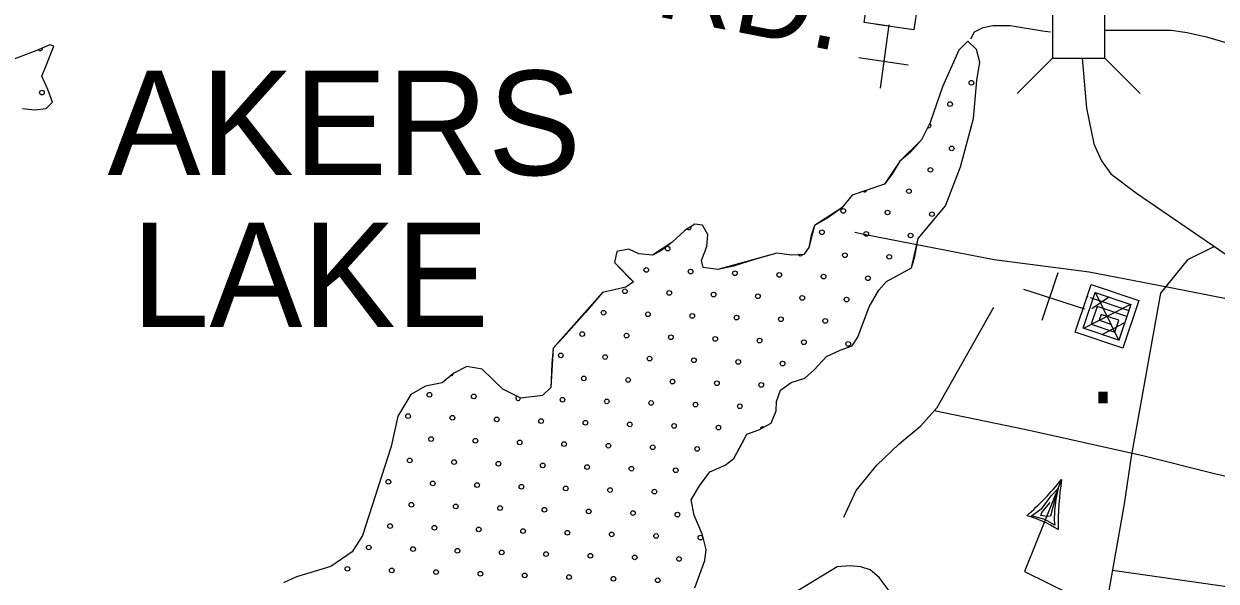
# Model space of a CAD drawing. Extents: x 1788175 to 1969470, y 584502 to 738744.
# Drawn here: x 1832073 to 1837495, y 713422 to 715956 of the extents above; entities that cross this region are included whole.
import ezdxf

# ---------------------------------------------------------------- set-up
doc = ezdxf.new("R2010")
doc.units = 0
for name, color, linetype in [('DESIGN - DRAINAGE - Bridges and Cross Drains Size Text', 7, 'Continuous'), ('DESIGN - ROW - Right-of-Way and Easement Labels', 7, 'Continuous'), ('DESIGN - SCRATCH - User 1', 7, 'Continuous'), ('DESIGN - TRAFFIC CONTROL PERMANENT - Pavement Marking Text', 7, 'Continuous'), ('DESIGN - TRANSPORTATION - Edge of Traveled Way', 7, 'Continuous'), ('DESIGN - TRANSPORTATION - Text', 7, 'Continuous'), ('DESIGN - UTILITIES - Cable (Overhead) with Text', 7, 'Continuous'), ('DESIGN - UTILITIES - Cable (Underground) with Text', 7, 'Continuous'), ('SURVEY - DRAINAGE - Storm Sewer', 7, 'Continuous'), ('SURVEY - TRANSPORTATION - Roads', 7, 'Continuous')]:
    doc.layers.add(name, color=color, linetype=linetype)

msp = doc.modelspace()

# ---------------------------------------------------------------- linework, layer by layer
at = {"layer": 'DESIGN - SCRATCH - User 1'}
for points in [[(1832067.1, 715570.9), (1832121, 715566.1), (1832175.2, 715571.3), (1832203.6, 715600.9), (1832182.5, 715657.3), (1832155.4, 715717.8), (1832174.2, 715767.6), (1832209.6, 715855.2), (1832191.7, 715861.4), (1832127.2, 715834.4), (1832008.4, 715788)], [(1835785.1, 714472.9), (1835839.5, 714492.1), (1835866.1, 714531.8), (1835916.3, 714669.2), (1835961.5, 714744.7), (1835996.1, 714784.2), (1836109.2, 714846.6), (1836139.3, 714980.4), (1836263.7, 715128.8), (1836332.5, 715306), (1836392, 715525.4), (1836406.7, 715699.5), (1836420, 715781.4), (1836404.9, 715839.7), (1836365.5, 715878.3), (1836324.8, 715836.9), (1836250.1, 715669.7), (1836193.6, 715508.3), (1836154.3, 715428.8), (1836056.7, 715332.1), (1835987, 715227), (1835840.2, 715177.1), (1835793.2, 715119.7), (1835667.9, 715039.4), (1835642.3, 714939.7), (1835619.8, 714907.9), (1835563.7, 714904.8), (1835497.8, 714913.7), (1835228.5, 714839.6), (1835162.6, 714848.6), (1835155.1, 714880.7), (1835178.1, 714944.5), (1835182.9, 714998.5), (1835159.6, 715040.9), (1835123.6, 715045.4), (1835079.1, 715016.1), (1835020.3, 714962.8), (1834931.3, 714904.1), (1834869.4, 714911), (1834823.7, 714931.7), (1834769.4, 714920.5), (1834758.7, 714870.6), (1834845.3, 714783.2), (1834811, 714759.6), (1834704.5, 714735.2), (1834480.4, 714482.1), (1834469.6, 714302), (1834431, 714266.5), (1834332.7, 714254), (1834251.3, 714295.2), (1834156.7, 714386.8), (1834086.8, 714397.8), (1834028.3, 714368.6), (1833975.6, 714323.3), (1833899.3, 714308.4)], [(1835123.8, 713391.1), (1835169.8, 713516.6), (1835176.5, 713566.6), (1835159.6, 713632.9), (1835120.9, 713721.6), (1835108, 713791.9), (1835145, 713855.5), (1835192.1, 713918.9), (1835262.6, 713949.9), (1835301.1, 713979.3), (1835360.9, 714090.6), (1835415.2, 714109.8), (1835471.7, 714141), (1835494.6, 714196.8), (1835495.3, 714238.8), (1835514.1, 714290.6), (1835562.7, 714326), (1835625, 714345.1), (1835667.6, 714382.5), (1835722.6, 714443.8), (1835785.1, 714472.9)], [(1833899.3, 714308.4), (1833832.7, 714271.4), (1833773.1, 714172.1), (1833742.9, 714034.4), (1833613.8, 713629.4), (1833566.6, 713556), (1833469.5, 713489.3), (1833312.6, 713441.5), (1833254.2, 713414.4)]]:
    msp.add_lwpolyline(points, dxfattribs=at)
at = {"layer": 'DESIGN - TRAFFIC CONTROL PERMANENT - Pavement Marking Text'}
for centre in [(1836381.7, 715688.4), (1832155.4, 715643.6), (1836284.7, 715591.3), (1836292.1, 715389.7), (1836195.1, 715292.6), (1836098, 715195.6), (1835799.3, 715106), (1836000.9, 715098.5), (1836202.5, 715091), (1835702.2, 715008.9), (1835903.9, 715001.4), (1836105.5, 714994), (1835000.3, 714934.2), (1835806.8, 714904.3), (1836008.4, 714896.9), (1834903.3, 714837.1), (1835104.9, 714829.7), (1835306.5, 714822.2), (1835508.1, 714814.7), (1835709.7, 714807.3), (1835911.3, 714799.8), (1834806.2, 714740.1), (1835007.8, 714732.6), (1835209.4, 714725.1), (1835411, 714717.7), (1835612.6, 714710.2), (1835814.3, 714702.7), (1834709.1, 714643), (1834910.7, 714635.5), (1835112.4, 714628.1), (1835314, 714620.6), (1835515.6, 714613.1), (1835717.2, 714605.7), (1834612.1, 714545.9), (1834813.7, 714538.5), (1835015.3, 714531), (1835216.9, 714523.5), (1835418.5, 714516.1), (1835620.1, 714508.6), (1835821.7, 714501.1), (1834515, 714448.9), (1834716.6, 714441.4), (1834918.2, 714433.9), (1835119.8, 714426.5), (1835321.4, 714419), (1835523, 714411.5), (1834619.5, 714344.3), (1834821.1, 714336.9), (1835022.7, 714329.4), (1835224.4, 714321.9), (1833917.6, 714269.7), (1835426, 714314.5), (1834119.2, 714262.2), (1834522.5, 714247.2), (1834724.1, 714239.8), (1834925.7, 714232.3), (1835127.3, 714224.8), (1835328.9, 714217.4), (1833820.6, 714172.6), (1834022.2, 714165.1), (1834223.8, 714157.6), (1834425.4, 714150.2), (1834627, 714142.7), (1834828.6, 714135.2), (1835030.2, 714127.8), (1835231.8, 714120.3), (1833925.1, 714068), (1834126.7, 714060.6), (1834328.3, 714053.1), (1834529.9, 714045.6), (1834731.5, 714038.2), (1834933.1, 714030.7), (1835134.8, 714023.2), (1833828, 713971), (1834029.6, 713963.5), (1834231.2, 713956), (1834432.9, 713948.6), (1834634.5, 713941.1), (1834836.1, 713933.6), (1835037.7, 713926.2), (1833730.9, 713873.9), (1833932.6, 713866.4), (1834134.2, 713859), (1834335.8, 713851.5), (1834537.4, 713844), (1834739, 713836.6), (1834940.6, 713829.1), (1833835.5, 713769.4), (1834037.1, 713761.9), (1834238.7, 713754.4), (1834440.3, 713747), (1834641.9, 713739.5), (1834843.5, 713732), (1835045.1, 713724.6), (1833738.4, 713672.3), (1833940, 713664.8), (1834141.6, 713657.4), (1834343.2, 713649.9), (1834544.9, 713642.4), (1834746.5, 713635), (1834948.1, 713627.5), (1835149.7, 713620), (1833641.3, 713575.2), (1833843, 713567.7), (1834044.6, 713560.3), (1834246.2, 713552.8), (1834447.8, 713545.3), (1834649.4, 713537.9), (1834851, 713530.4), (1835052.6, 713522.9), (1833544.3, 713478.1), (1833745.9, 713470.7), (1833947.5, 713463.2), (1834149.1, 713455.7), (1834350.7, 713448.3), (1834552.3, 713440.8), (1834753.9, 713433.3), (1834955.5, 713425.9)]:
    msp.add_circle(centre, 10.6, dxfattribs=at)
for centre, start, end in [((1832147.9, 715845.2), 213.553, 12.0229), ((1836187.6, 715494.2), 238.9313, 68.5164), ((1836389.2, 715486.8), 119.6939, 209.976), ((1835896.4, 715203), 236.682, 340.8516), ((1835097.4, 715031.3), 227.9052, 18.9782), ((1835605.2, 714911.8), 209.6608, 336.8186), ((1834014.7, 714366.7), 265.3954, 355.9026), ((1834320.8, 714254.7), 126.5924, 359.6552), ((1835433.4, 714112.8), 64.749, 173.0715)]:
    msp.add_arc(centre, 10.6, start, end, dxfattribs=at)
at = {"layer": 'DESIGN - TRANSPORTATION - Edge of Traveled Way'}
for points in [[(1832067.1, 715570.9), (1832121, 715566.1), (1832175.2, 715571.3), (1832203.6, 715600.9), (1832182.5, 715657.3), (1832155.4, 715717.8), (1832174.2, 715767.6), (1832209.6, 715855.2), (1832191.7, 715861.4), (1832127.2, 715834.4), (1832008.4, 715788)], [(1836058.7, 714819.4), (1836109.2, 714846.6), (1836124, 714898.5), (1836139.3, 714980.4), (1836196.4, 715047.6), (1836263.7, 715128.8), (1836332.5, 715306), (1836392, 715525.4), (1836406.7, 715699.5), (1836420, 715781.4), (1836404.9, 715839.7), (1836365.5, 715878.3), (1836324.8, 715836.9), (1836250.1, 715669.7), (1836193.6, 715508.3), (1836154.3, 715428.8), (1836105.4, 715373.4), (1836056.7, 715332.1), (1836019.7, 715270.6), (1835987, 715227), (1835906.6, 715200.1), (1835840.2, 715177.1), (1835793.2, 715119.7), (1835728.5, 715074.6), (1835667.9, 715039.4), (1835653.2, 714993.6), (1835642.3, 714939.7), (1835619.8, 714907.9), (1835563.7, 714904.8), (1835497.8, 714913.7), (1835395.3, 714885.2), (1835300.8, 714854.6), (1835228.5, 714839.6), (1835162.6, 714848.6), (1835155.1, 714880.7), (1835178.1, 714944.5), (1835182.9, 714998.5), (1835159.6, 715040.9), (1835123.6, 715045.4), (1835079.1, 715016.1), (1835020.3, 714962.8), (1834969.6, 714923.5), (1834931.3, 714904.1), (1834869.4, 714911), (1834823.7, 714931.7), (1834769.4, 714920.5), (1834758.7, 714870.6), (1834825.6, 714801.5), (1834845.3, 714783.2), (1834811, 714759.6), (1834704.5, 714735.2), (1834627, 714644.2), (1834525.2, 714529.5), (1834480.4, 714482.1), (1834473.3, 714412.1), (1834469.6, 714302), (1834431, 714266.5), (1834332.7, 714254), (1834251.3, 714295.2), (1834156.7, 714386.8), (1834086.8, 714397.8), (1834028.3, 714368.6), (1833975.6, 714323.3), (1833899.3, 714308.4), (1833832.7, 714271.4), (1833773.1, 714172.1), (1833742.9, 714034.4)], [(1835123.8, 713391.1), (1835169.8, 713516.6), (1835176.5, 713566.6), (1835159.6, 713632.9), (1835120.9, 713721.6), (1835108, 713791.9), (1835145, 713855.5), (1835192.1, 713918.9), (1835262.6, 713949.9), (1835301.1, 713979.3), (1835340.2, 714048.9), (1835360.9, 714090.6), (1835415.2, 714109.8), (1835471.7, 714141), (1835494.6, 714196.8), (1835495.3, 714238.8), (1835514.1, 714290.6), (1835562.7, 714326), (1835625, 714345.1), (1835667.6, 714382.5), (1835722.6, 714443.8), (1835785.1, 714472.9), (1835839.5, 714492.1), (1835866.1, 714531.8), (1835916.3, 714669.2), (1835961.5, 714744.7), (1835996.1, 714784.2), (1836058.7, 714819.4)], [(1833742.9, 714034.4), (1833613.8, 713629.4), (1833566.6, 713556), (1833469.5, 713489.3), (1833312.6, 713441.5), (1833254.2, 713414.4)]]:
    msp.add_lwpolyline(points, dxfattribs=at)
at = {"layer": 'DESIGN - TRANSPORTATION - Text'}
for points in [[(1836379.2, 715887.6), (1836395.9, 715919.8), (1836435.1, 715939.4), (1836479.3, 715949.2), (1836518.5, 715949.2), (1836557.7, 715949.2), (1836704.8, 715924.7), (1836741.8, 715920.1)], [(1836988.4, 715927.4), (1837206.1, 715927.4), (1837289.5, 715927.4), (1837363, 715917.6), (1837451.3, 715898), (1837549.3, 715868.6)]]:
    msp.add_lwpolyline(points, dxfattribs=at)
at = {"layer": 'DESIGN - UTILITIES - Cable (Overhead) with Text'}
for p, q in [((1836773.2, 713840), (1836742.2, 713718.1)), ((1836745.1, 713810.8), (1836773.2, 713840)), ((1836777.4, 713852), (1836765.7, 713794.6)), ((1836703.6, 713753.8), (1836745.1, 713810.8)), ((1836765.7, 713794.6), (1836760.1, 713742.6)), ((1836654.5, 713718.9), (1836703.6, 713753.8)), ((1836698.1, 713720.4), (1836702.1, 713734.8)), ((1836702.1, 713734.8), (1836723.8, 713760)), ((1836723.8, 713760), (1836739.4, 713779.7)), ((1836760.1, 713742.6), (1836758.8, 713698)), ((1836715.5, 713702.3), (1836654.5, 713718.9)), ((1836725.3, 713716.4), (1836698.1, 713720.4)), ((1836761.2, 713677.3), (1836715.5, 713702.3)), ((1836742.2, 713718.1), (1836725.3, 713716.4)), ((1836758.8, 713698), (1836761.2, 713677.3))]:
    msp.add_line(p, q, dxfattribs=at)
msp.add_lwpolyline([(1836791.7, 713884.1), (1836622.6, 713466), (1836839.2, 713360)], dxfattribs=at)
for centre, radius, start, end in [((1835718, 714761.1), 1386.4, 311.3208, 320.7594), ((1838328.2, 713663.5), 1552.3, 171.8291, 180.2569), ((1836490.9, 713207), 532.3, 57.6124, 74.4708)]:
    msp.add_arc(centre, radius, start, end, dxfattribs=at)
at = {"layer": 'DESIGN - UTILITIES - Cable (Underground) with Text'}
for p, q in [((1835869.2, 715803.4), (1836094.9, 715770.3)), ((1836774.3, 714823.5), (1836702.1, 714607.1))]:
    msp.add_line(p, q, dxfattribs=at)
for points in [[(1836006.7, 715940.6), (1836007.4, 715945.6), (1835894.5, 715962.1), (1835927.6, 716187.8), (1836153.3, 716154.7), (1836120.2, 715929), (1835950.9, 715953.9), (1835951.6, 715957.9)], [(1835968.5, 715663.7), (1836008.2, 715951.4)], [(1836885.2, 714664.1), (1836890, 714662.5), (1836926.2, 714770.7), (1837142.5, 714698.4), (1837070.3, 714482.1), (1836853.9, 714554.3), (1836908.1, 714716.6), (1836911.9, 714715.3)], [(1836619.3, 714750.3), (1836895.6, 714660.7)], [(1836921.5, 714712.1), (1837097.4, 714653.4), (1837052.2, 714518.2), (1836890, 714572.3), (1836944.2, 714734.6), (1837106.4, 714680.4), (1837088.3, 714626.3), (1836953.1, 714671.5), (1836926, 714590.3), (1837034.2, 714554.2), (1837052.3, 714608.3), (1836971.2, 714635.4), (1836962.1, 714608.4), (1837016.2, 714590.3)], [(1836928.9, 714661.6), (1837004.6, 714713.2)], [(1836944.7, 714736.3), (1837052.4, 714515.8)], [(1836892.9, 714572.1), (1837104.1, 714679.9)], [(1836975.9, 714544.5), (1837076.4, 714597)]]:
    msp.add_lwpolyline(points, dxfattribs=at)
at = {"layer": 'SURVEY - DRAINAGE - Storm Sewer'}
for p, q in [((1836750.8, 715800.4), (1836590.2, 715639.8)), ((1836988.4, 715800.4), (1837149, 715639.8))]:
    msp.add_line(p, q, dxfattribs=at)
msp.add_lwpolyline([(1836750.8, 715800.4), (1836988.4, 715800.4), (1836988.4, 716038), (1836750.8, 716038)], close=True, dxfattribs=at)
at = {"layer": 'SURVEY - TRANSPORTATION - Roads'}
for points in [[(1836885.2, 715800.4), (1836905.8, 715573.6), (1836938.1, 715410.8), (1836973.6, 715334.2), (1837015.9, 715274.8), (1837132, 715186.4), (1837679.4, 714812.4)], [(1837286.6, 714755.7), (1837200.3, 714772.5), (1836917, 714826.8), (1836485.6, 714883.2), (1835893, 714998.1), (1835851.3, 715007.5)], [(1837486.7, 714944), (1837364.9, 714883.6), (1837242.2, 714732.2), (1837107.6, 713988.9), (1837076.1, 713774.3), (1836995.8, 713318.4), (1836988.7, 713278.8), (1836934.4, 713282.4), (1836814.3, 713281.1), (1836695.9, 713259.2), (1836555.9, 713224.7), (1836389.1, 713175), (1836250.5, 713115.8), (1836143, 713042.2), (1835968.7, 712900.5), (1835867.9, 712799.5)], [(1838804.4, 714499), (1838290, 714576.2), (1837810.9, 714653.4), (1837286.6, 714755.7)], [(1835802.5, 713713.3), (1835858.5, 713834.6), (1835952.3, 713949.4), (1836053.9, 714046), (1836151.3, 714128.7), (1836226.6, 714211.7), (1836483.9, 714668.6)], [(1837738.8, 713852.9), (1837492.7, 713908.6), (1837161.8, 713991.6), (1836631.3, 714109.6), (1836212.3, 714195.9)], [(1836083.5, 712996.3), (1836026.4, 713307.2), (1836014.2, 713350.2), (1836003.6, 713383.6), (1835962.4, 713438.3), (1835920.9, 713472.9), (1835879.1, 713487.6), (1835827.2, 713492.4), (1835771, 713487.2), (1835492.2, 713317)], [(1837022.9, 713471.9), (1837574.9, 713393.1)]]:
    msp.add_lwpolyline(points, dxfattribs=at)

# ---------------------------------------------------------------- texts
at = {"layer": 'DESIGN - DRAINAGE - Bridges and Cross Drains Size Text'}
for s, p in [('AKERS', (1832453.7, 715268.6)), ('LAKE', (1832563.6, 714577.2))]:
    msp.add_text(s, height=475, dxfattribs=at).set_placement(p)
at = {"layer": 'DESIGN - ROW - Right-of-Way and Easement Labels'}
msp.add_text('RD.', height=370, rotation=349.0286, dxfattribs=at).set_placement((1834935.5, 715993.3))
at = {"layer": 'DESIGN - UTILITIES - Cable (Underground) with Text'}
msp.add_text('.', height=343, dxfattribs=at).set_placement((1836916.4, 714231))

doc.saveas('drawing.dxf')
